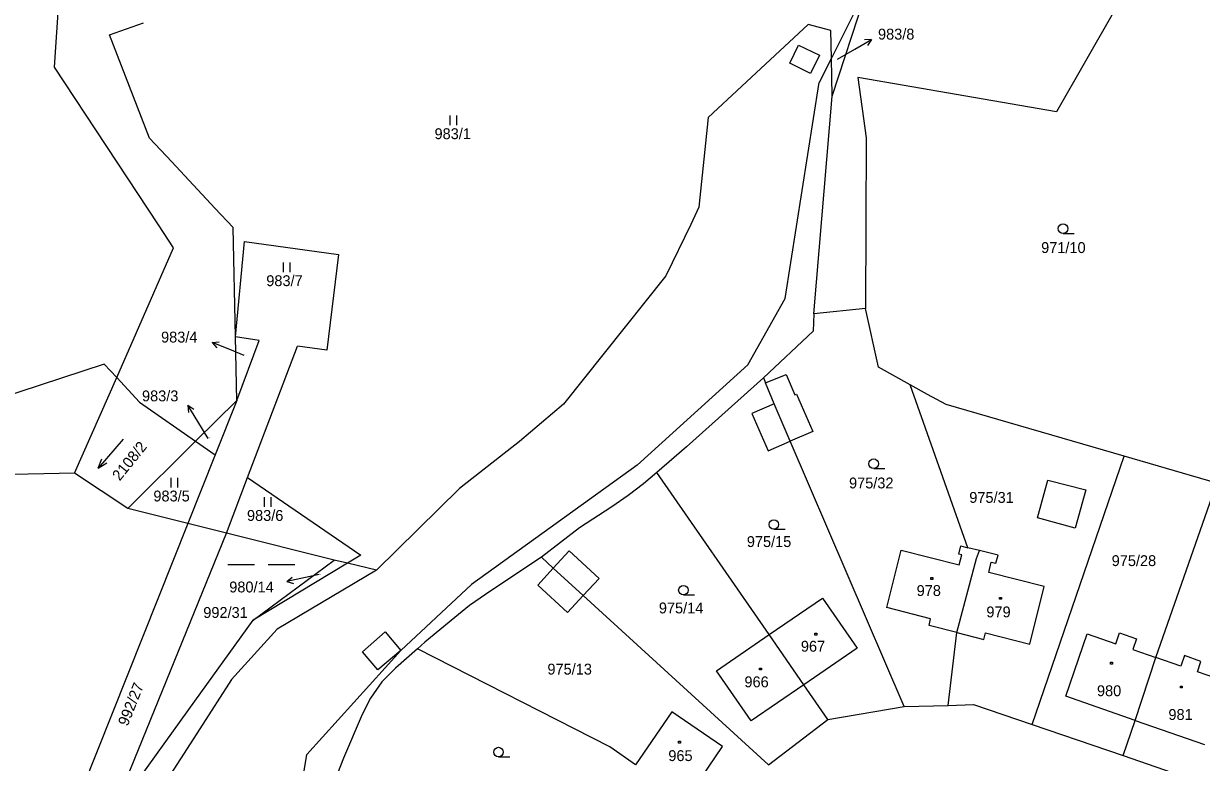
# Model space of a CAD drawing. Extents: x -795483 to -789093, y -1112258 to -1108741.
# Drawn here: x -791772.5 to -791588.3, y -1109389.3 to -1109273.7 of the extents above; entities that cross this region are included whole.
import ezdxf

# ---------------------------------------------------------------- set-up
doc = ezdxf.new("R2010")
doc.units = 0
for name, color, linetype in [('Komunikace', 7, 'Continuous'), ('Vrstva 1', 7, 'Continuous'), ('Vrstva 14', 7, 'Continuous'), ('Vrstva 15', 7, 'Continuous'), ('Vrstva 16', 7, 'Continuous'), ('Vrstva 2', 7, 'Continuous'), ('Vrstva 23', 7, 'Continuous'), ('Vrstva 25', 7, 'Continuous')]:
    doc.layers.add(name, color=color, linetype=linetype)

msp = doc.modelspace()

# ---------------------------------------------------------------- linework, layer by layer
at = {"layer": 'Komunikace'}
for p, q in [((-791645.23, -1109279.32), (-791642.5, -1109277.73)), ((-791737.98, -1109325.63), (-791740.22, -1109324.73)), ((-791743.62, -1109338.62), (-791745.22, -1109336)), ((-791726.24, -1109359.92), (-791728.41, -1109360.38))]:
    msp.add_line(p, q, dxfattribs=at)
at = {"layer": 'Vrstva 1'}
for p, q in [((-791767.66, -1109280.53), (-791766.78, -1109267.66)), ((-791640.19, -1109267.19), (-791646.17, -1109279.12)), ((-791646.05, -1109285.11), (-791640.19, -1109267.19)), ((-791601.72, -1109271.33), (-791610.98, -1109287.51)), ((-791759.06, -1109275.49), (-791753.75, -1109273.59)), ((-791649.84, -1109273.86), (-791660.19, -1109283.52)), ((-791646.26, -1109274.8), (-791649.84, -1109273.86)), ((-791646.17, -1109279.12), (-791646.26, -1109274.8)), ((-791752.79, -1109291.63), (-791759.06, -1109275.49)), ((-791751.36, -1109305.23), (-791767.66, -1109280.53)), ((-791646.17, -1109279.12), (-791648.1, -1109282.96)), ((-791646.05, -1109285.11), (-791646.17, -1109279.12)), ((-791642.07, -1109282.17), (-791640.75, -1109291.62)), ((-791610.98, -1109287.51), (-791642.07, -1109282.17)), ((-791660.19, -1109283.52), (-791665.43, -1109288.4)), ((-791653.42, -1109316.73), (-791648.1, -1109282.96)), ((-791648.92, -1109319.15), (-791646.05, -1109285.11)), ((-791665.43, -1109288.4), (-791666.93, -1109302.46)), ((-791749.29, -1109295.38), (-791752.79, -1109291.63)), ((-791640.75, -1109291.62), (-791640.85, -1109318.29)), ((-791742.57, -1109302.58), (-791749.29, -1109295.38)), ((-791739.72, -1109305.63), (-791742.57, -1109302.58)), ((-791666.93, -1109302.46), (-791668.16, -1109305.16)), ((-791749.01, -1109308.79), (-791751.36, -1109305.23)), ((-791739.36, -1109322.75), (-791739.72, -1109305.63)), ((-791668.16, -1109305.16), (-791672.08, -1109313.19)), ((-791739.36, -1109322.75), (-791737.93, -1109307.83)), ((-791737.93, -1109307.83), (-791723.22, -1109309.86)), ((-791757.92, -1109329.09), (-791749.01, -1109308.79)), ((-791723.22, -1109309.86), (-791725.09, -1109324.83)), ((-791672.08, -1109313.19), (-791688.09, -1109333.24)), ((-791659.27, -1109327.1), (-791653.42, -1109316.73)), ((-791648.92, -1109319.15), (-791649.04, -1109321.84)), ((-791640.85, -1109318.29), (-791648.92, -1109319.15)), ((-791638.83, -1109327.46), (-791640.85, -1109318.29)), ((-791735.65, -1109323.29), (-791739.36, -1109322.75)), ((-791739.15, -1109332.69), (-791739.36, -1109322.75)), ((-791649.04, -1109321.84), (-791656.81, -1109329.16)), ((-791739.15, -1109332.69), (-791735.65, -1109323.29)), ((-791737.46, -1109344.75), (-791729.65, -1109324.17)), ((-791725.09, -1109324.83), (-791729.65, -1109324.17)), ((-791759.86, -1109327.01), (-791784.11, -1109334.95)), ((-791757.92, -1109329.09), (-791759.86, -1109327.01)), ((-791659.27, -1109327.1), (-791676.56, -1109342.82)), ((-791633.85, -1109330.23), (-791638.83, -1109327.46)), ((-791764.5, -1109344.08), (-791757.92, -1109329.09)), ((-791754.33, -1109332.95), (-791757.92, -1109329.09)), ((-791656.81, -1109329.16), (-791668.83, -1109339.95)), ((-791656.81, -1109329.16), (-791656.48, -1109329.95)), ((-791655.11, -1109333.22), (-791656.48, -1109329.95)), ((-791631.14, -1109331.74), (-791633.85, -1109330.23)), ((-791624.86, -1109355.71), (-791633.85, -1109330.23)), ((-791628.26, -1109333.3), (-791631.14, -1109331.74)), ((-791754.33, -1109332.95), (-791745.59, -1109339.07)), ((-791745.59, -1109339.07), (-791739.15, -1109332.69)), ((-791739.15, -1109332.69), (-791742.54, -1109341.2)), ((-791688.09, -1109333.24), (-791694.92, -1109339.09)), ((-791652.61, -1109339.05), (-791655.11, -1109333.22)), ((-791600.41, -1109341.39), (-791628.26, -1109333.3)), ((-791756.17, -1109349.56), (-791745.59, -1109339.07)), ((-791745.59, -1109339.07), (-791742.54, -1109341.2)), ((-791694.92, -1109339.09), (-791704.35, -1109346.46)), ((-791634.8, -1109380.53), (-791652.61, -1109339.05)), ((-791742.54, -1109341.2), (-791746.8, -1109351.91)), ((-791668.83, -1109339.95), (-791673.46, -1109343.96)), ((-791614.79, -1109383.36), (-791600.41, -1109341.39)), ((-791585.92, -1109345.6), (-791600.41, -1109341.39)), ((-791676.56, -1109342.82), (-791702.47, -1109361.46)), ((-791764.5, -1109344.08), (-791790.38, -1109344.54)), ((-791756.17, -1109349.56), (-791764.5, -1109344.08)), ((-791740.75, -1109353.42), (-791737.46, -1109344.75)), ((-791737.46, -1109344.75), (-791719.76, -1109356.87)), ((-791673.46, -1109343.96), (-791675.54, -1109345.7)), ((-791655.92, -1109369.3), (-791673.46, -1109343.96)), ((-791704.35, -1109346.46), (-791717.31, -1109359.23)), ((-791675.54, -1109345.7), (-791677.96, -1109347.57)), ((-791595.45, -1109372.89), (-791585.92, -1109345.6)), ((-791677.96, -1109347.57), (-791680.49, -1109349.32)), ((-791746.8, -1109351.91), (-791756.17, -1109349.56)), ((-791680.49, -1109349.32), (-791685.58, -1109352.62)), ((-791746.8, -1109351.91), (-791770.08, -1109410.43)), ((-791740.75, -1109353.42), (-791746.8, -1109351.91)), ((-791685.58, -1109352.62), (-791691.52, -1109357.19)), ((-791758.93, -1109398.13), (-791740.75, -1109353.42)), ((-791723.91, -1109357.64), (-791740.75, -1109353.42)), ((-791637.51, -1109365.09), (-791635.29, -1109356.11)), ((-791635.29, -1109356.11), (-791626.21, -1109358.41)), ((-791626.29, -1109356.7), (-791625.96, -1109355.44)), ((-791625.96, -1109355.44), (-791624.86, -1109355.71)), ((-791623.05, -1109356.15), (-791624.86, -1109355.71)), ((-791623.5, -1109357.39), (-791623.05, -1109356.15)), ((-791620.14, -1109356.86), (-791623.05, -1109356.15)), ((-791736.57, -1109367.06), (-791723.91, -1109357.64)), ((-791721.85, -1109358.14), (-791736.57, -1109367.06)), ((-791721.85, -1109358.14), (-791723.91, -1109357.64)), ((-791719.76, -1109356.87), (-791721.85, -1109358.14)), ((-791717.31, -1109359.23), (-791721.85, -1109358.14)), ((-791691.52, -1109357.19), (-791697.72, -1109361.32)), ((-791689.66, -1109358.89), (-791691.52, -1109357.19)), ((-791626.59, -1109368.98), (-791623.5, -1109357.39)), ((-791625.8, -1109356.82), (-791626.29, -1109356.7)), ((-791626.21, -1109358.41), (-791625.8, -1109356.82)), ((-791621.6, -1109359.59), (-791621.19, -1109357.97)), ((-791621.19, -1109357.97), (-791620.46, -1109358.15)), ((-791620.46, -1109358.15), (-791620.14, -1109356.86)), ((-791717.31, -1109359.23), (-791732.85, -1109368.46)), ((-791684.98, -1109363.18), (-791689.66, -1109358.89)), ((-791612.93, -1109361.8), (-791621.6, -1109359.59)), ((-791702.47, -1109361.46), (-791713.48, -1109371.79)), ((-791697.72, -1109361.32), (-791700.26, -1109363.02)), ((-791615.18, -1109370.83), (-791612.93, -1109361.8)), ((-791700.26, -1109363.02), (-791702.74, -1109364.77)), ((-791656.02, -1109389.66), (-791684.98, -1109363.18)), ((-791655.92, -1109369.3), (-791647.59, -1109363.59)), ((-791647.59, -1109363.59), (-791642.17, -1109371.42)), ((-791702.74, -1109364.77), (-791705.06, -1109366.64)), ((-791630.67, -1109366.85), (-791637.51, -1109365.09)), ((-791746.62, -1109381.03), (-791736.57, -1109367.06)), ((-791705.06, -1109366.64), (-791709.72, -1109370.5)), ((-791630.92, -1109367.87), (-791630.67, -1109366.85)), ((-791732.85, -1109368.46), (-791739.98, -1109376.35)), ((-791664.15, -1109374.95), (-791655.92, -1109369.3)), ((-791650.49, -1109377.15), (-791655.92, -1109369.3)), ((-791626.59, -1109368.98), (-791630.92, -1109367.87)), ((-791627.94, -1109380.38), (-791626.59, -1109368.98)), ((-791626.59, -1109368.98), (-791622.36, -1109370.06)), ((-791622.36, -1109370.06), (-791622.1, -1109369.02)), ((-791622.1, -1109369.02), (-791615.18, -1109370.83)), ((-791609.55, -1109378.95), (-791606.18, -1109369.18)), ((-791606.18, -1109369.18), (-791601.71, -1109370.73)), ((-791601.71, -1109370.73), (-791601.13, -1109369.05)), ((-791601.13, -1109369.05), (-791598.5, -1109369.99)), ((-791709.72, -1109370.5), (-791710.9, -1109371.54)), ((-791598.5, -1109369.99), (-791599.07, -1109371.64)), ((-791713.48, -1109371.79), (-791728.17, -1109388.08)), ((-791710.9, -1109371.54), (-791714.33, -1109374.56)), ((-791680.85, -1109386.88), (-791710.9, -1109371.54)), ((-791642.17, -1109371.42), (-791650.49, -1109377.15)), ((-791599.07, -1109371.64), (-791595.45, -1109372.89)), ((-791598.7, -1109382.73), (-791595.45, -1109372.89)), ((-791591.58, -1109374.23), (-791595.45, -1109372.89)), ((-791591.01, -1109372.6), (-791591.58, -1109374.23)), ((-791588.41, -1109373.49), (-791591.01, -1109372.6)), ((-791714.33, -1109374.56), (-791716.49, -1109376.71)), ((-791588.98, -1109375.13), (-791588.41, -1109373.49)), ((-791739.98, -1109376.35), (-791744.94, -1109384.06)), ((-791658.74, -1109382.82), (-791664.15, -1109374.95)), ((-791584.42, -1109376.71), (-791588.98, -1109375.13)), ((-791716.49, -1109376.71), (-791718.26, -1109379.24)), ((-791650.49, -1109377.15), (-791658.74, -1109382.82)), ((-791646.75, -1109382.57), (-791650.49, -1109377.15)), ((-791718.26, -1109379.24), (-791719.53, -1109381.82)), ((-791627.94, -1109380.38), (-791623.96, -1109380.24)), ((-791623.96, -1109380.24), (-791614.79, -1109383.36)), ((-791598.7, -1109382.73), (-791609.55, -1109378.95)), ((-791758.93, -1109398.13), (-791746.62, -1109381.03)), ((-791719.53, -1109381.82), (-791722.48, -1109388.62)), ((-791671.12, -1109381.38), (-791676.79, -1109389.7)), ((-791663.2, -1109386.83), (-791671.12, -1109381.38)), ((-791646.75, -1109382.57), (-791634.8, -1109380.53)), ((-791634.8, -1109380.53), (-791627.94, -1109380.38)), ((-791656.02, -1109389.66), (-791646.75, -1109382.57)), ((-791614.79, -1109383.36), (-791600.6, -1109388.24)), ((-791600.6, -1109388.24), (-791598.7, -1109382.73)), ((-791598.7, -1109382.73), (-791587.86, -1109386.51)), ((-791744.94, -1109384.06), (-791763.05, -1109412.21)), ((-791676.79, -1109389.7), (-791680.85, -1109386.88)), ((-791668.91, -1109395.16), (-791663.2, -1109386.83)), ((-791729.45, -1109395.62), (-791728.17, -1109388.08)), ((-791722.48, -1109388.62), (-791724.37, -1109393.53)), ((-791600.6, -1109388.24), (-791586.43, -1109393.11))]:
    msp.add_line(p, q, dxfattribs=at)
at = {"layer": 'Vrstva 16'}
for p, q in [((-791642.5, -1109277.73), (-791639.9, -1109276.23)), ((-791639.9, -1109276.23), (-791641.02, -1109276.29)), ((-791639.9, -1109276.23), (-791640.52, -1109277.16)), ((-791743.01, -1109323.62), (-791741.89, -1109323.52)), ((-791740.22, -1109324.73), (-791743.01, -1109323.62)), ((-791743.01, -1109323.62), (-791742.26, -1109324.45)), ((-791745.22, -1109336), (-791746.79, -1109333.44)), ((-791746.79, -1109333.44), (-791746.69, -1109334.55)), ((-791746.79, -1109333.44), (-791745.84, -1109334.03)), ((-791731.34, -1109361.01), (-791730.47, -1109360.31)), ((-791728.41, -1109360.38), (-791731.34, -1109361.01)), ((-791731.34, -1109361.01), (-791730.26, -1109361.29))]:
    msp.add_line(p, q, dxfattribs=at)
at = {"layer": 'Vrstva 2'}
for p, q in [((-791652.71, -1109279.94), (-791651.34, -1109277.1)), ((-791651.34, -1109277.1), (-791648.07, -1109278.68)), ((-791648.07, -1109278.68), (-791649.45, -1109281.52)), ((-791649.45, -1109281.52), (-791652.71, -1109279.94)), ((-791656.48, -1109329.95), (-791653.27, -1109328.61)), ((-791653.27, -1109328.61), (-791651.92, -1109331.82)), ((-791651.92, -1109331.82), (-791651.66, -1109331.71)), ((-791651.66, -1109331.71), (-791649.07, -1109337.53)), ((-791655.11, -1109333.22), (-791658.62, -1109334.74)), ((-791658.62, -1109334.74), (-791656.09, -1109340.56)), ((-791649.07, -1109337.53), (-791652.61, -1109339.05)), ((-791656.09, -1109340.56), (-791652.61, -1109339.05)), ((-791613.95, -1109351.03), (-791612.34, -1109345.13)), ((-791612.34, -1109345.13), (-791606.41, -1109346.67)), ((-791606.41, -1109346.67), (-791608.08, -1109352.65)), ((-791608.08, -1109352.65), (-791613.95, -1109351.03)), ((-791689.66, -1109358.89), (-791687.19, -1109356.2)), ((-791687.19, -1109356.2), (-791682.51, -1109360.52)), ((-791692.1, -1109361.55), (-791689.66, -1109358.89)), ((-791687.45, -1109365.85), (-791692.1, -1109361.55)), ((-791682.51, -1109360.52), (-791684.98, -1109363.18)), ((-791684.98, -1109363.18), (-791687.45, -1109365.85)), ((-791719.49, -1109372.01), (-791715.93, -1109368.87)), ((-791715.93, -1109368.87), (-791713.48, -1109371.79)), ((-791717.11, -1109374.83), (-791719.49, -1109372.01)), ((-791713.48, -1109371.79), (-791717.11, -1109374.83))]:
    msp.add_line(p, q, dxfattribs=at)
at = {"layer": 'Vrstva 23'}
for p, q in [((-791705.81, -1109289.61), (-791705.81, -1109288.11)), ((-791704.81, -1109288.11), (-791704.81, -1109289.61)), ((-791609.97, -1109306.56), (-791608.22, -1109306.56)), ((-791731.84, -1109312.6), (-791731.84, -1109311.1)), ((-791730.84, -1109311.1), (-791730.84, -1109312.6)), ((-791756.9, -1109338.72), (-791760.82, -1109343.26)), ((-791760.82, -1109343.26), (-791760.22, -1109341.8)), ((-791760.82, -1109343.26), (-791759.46, -1109342.45)), ((-791639.57, -1109343.33), (-791637.82, -1109343.33)), ((-791749.41, -1109346.28), (-791749.41, -1109344.78)), ((-791748.41, -1109344.78), (-791748.41, -1109346.28)), ((-791734.82, -1109349.32), (-791734.82, -1109347.82)), ((-791733.82, -1109347.82), (-791733.82, -1109349.32)), ((-791655.19, -1109352.84), (-791653.44, -1109352.84)), ((-791740.56, -1109358.35), (-791736.36, -1109358.35)), ((-791734.26, -1109358.35), (-791730.06, -1109358.35)), ((-791669.32, -1109363.11), (-791667.57, -1109363.11)), ((-791698.23, -1109388.44), (-791696.48, -1109388.44))]:
    msp.add_line(p, q, dxfattribs=at)
for centre in [(-791609.97, -1109305.81), (-791639.57, -1109342.58), (-791655.19, -1109352.09), (-791669.32, -1109362.36), (-791698.23, -1109387.69)]:
    msp.add_circle(centre, 0.75, dxfattribs=at)
at = {"layer": 'Vrstva 25'}
for p, q in [((-791630.62, -1109360.37), (-791630.32, -1109360.37)), ((-791630.62, -1109360.67), (-791630.62, -1109360.37)), ((-791630.32, -1109360.67), (-791630.62, -1109360.67)), ((-791630.32, -1109360.37), (-791630.32, -1109360.67)), ((-791619.91, -1109363.48), (-791619.61, -1109363.48)), ((-791619.91, -1109363.78), (-791619.91, -1109363.48)), ((-791619.61, -1109363.78), (-791619.91, -1109363.78)), ((-791619.61, -1109363.48), (-791619.61, -1109363.78)), ((-791648.78, -1109369.09), (-791648.48, -1109369.09)), ((-791648.78, -1109369.39), (-791648.78, -1109369.09)), ((-791648.48, -1109369.09), (-791648.48, -1109369.39)), ((-791648.48, -1109369.39), (-791648.78, -1109369.39)), ((-791657.41, -1109374.54), (-791657.11, -1109374.54)), ((-791657.41, -1109374.84), (-791657.41, -1109374.54)), ((-791657.11, -1109374.54), (-791657.11, -1109374.84)), ((-791602.56, -1109373.64), (-791602.26, -1109373.64)), ((-791602.56, -1109373.94), (-791602.56, -1109373.64)), ((-791602.26, -1109373.94), (-791602.56, -1109373.94)), ((-791602.26, -1109373.64), (-791602.26, -1109373.94)), ((-791657.11, -1109374.84), (-791657.41, -1109374.84)), ((-791591.63, -1109377.36), (-791591.33, -1109377.36)), ((-791591.63, -1109377.66), (-791591.63, -1109377.36)), ((-791591.33, -1109377.66), (-791591.63, -1109377.66)), ((-791591.33, -1109377.36), (-791591.33, -1109377.66)), ((-791670.1, -1109385.97), (-791669.8, -1109385.97)), ((-791670.1, -1109386.27), (-791670.1, -1109385.97)), ((-791669.8, -1109386.27), (-791670.1, -1109386.27)), ((-791669.8, -1109385.97), (-791669.8, -1109386.27))]:
    msp.add_line(p, q, dxfattribs=at)

# ---------------------------------------------------------------- texts
at = {"layer": 'Vrstva 14'}
for s, height, p in [('983/8', 0.1, (-791645.23, -1109279.32)), ('983/1', 1.7, (-791708.23, -1109291.81)), ('971/10', 1.7, (-791613.4, -1109309.62)), ('983/7', 1.7, (-791734.53, -1109314.8)), ('983/4', 0.1, (-791737.98, -1109325.63)), ('983/3', 0.1, (-791743.62, -1109338.62)), ('975/32', 1.7, (-791643.43, -1109346.44)), ('983/5', 1.7, (-791752.18, -1109348.48)), ('975/31', 1.7, (-791624.63, -1109348.7)), ('983/6', 1.7, (-791737.55, -1109351.52)), ('975/15', 1.7, (-791659.41, -1109355.61)), ('975/28', 1.7, (-791602.37, -1109358.59)), ('980/14', 0.1, (-791726.24, -1109359.92)), ('992/31', 1.7, (-791744.38, -1109366.7)), ('975/14', 1.7, (-791673.16, -1109365.99)), ('975/13', 1.7, (-791690.58, -1109375.56))]:
    msp.add_text(s, height=height, dxfattribs=at).set_placement(p)
for s, rotation, p in [('2108/2', 51.0364, (-791757.45, -1109345.37)), ('992/27', 68.3067, (-791756.2, -1109383.73))]:
    msp.add_text(s, height=1.7, rotation=rotation, dxfattribs=at).set_placement(p)
at = {"layer": 'Vrstva 15'}
for s, p in [('978', (-791632.86, -1109363.27)), ('979', (-791621.96, -1109366.61)), ('967', (-791650.96, -1109371.98)), ('966', (-791659.78, -1109377.55)), ('980', (-791604.67, -1109378.94)), ('981', (-791593.5, -1109382.66)), ('965', (-791671.68, -1109389.09))]:
    msp.add_text(s, height=1.7, dxfattribs=at).set_placement(p)
at = {"layer": 'Vrstva 16'}
for s, p in [('983/8', (-791638.9, -1109276.23)), ('983/4', (-791750.98, -1109323.62)), ('983/3', (-791753.96, -1109332.82)), ('980/14', (-791740.32, -1109362.71))]:
    msp.add_text(s, height=1.7, dxfattribs=at).set_placement(p)

doc.saveas('drawing.dxf')
